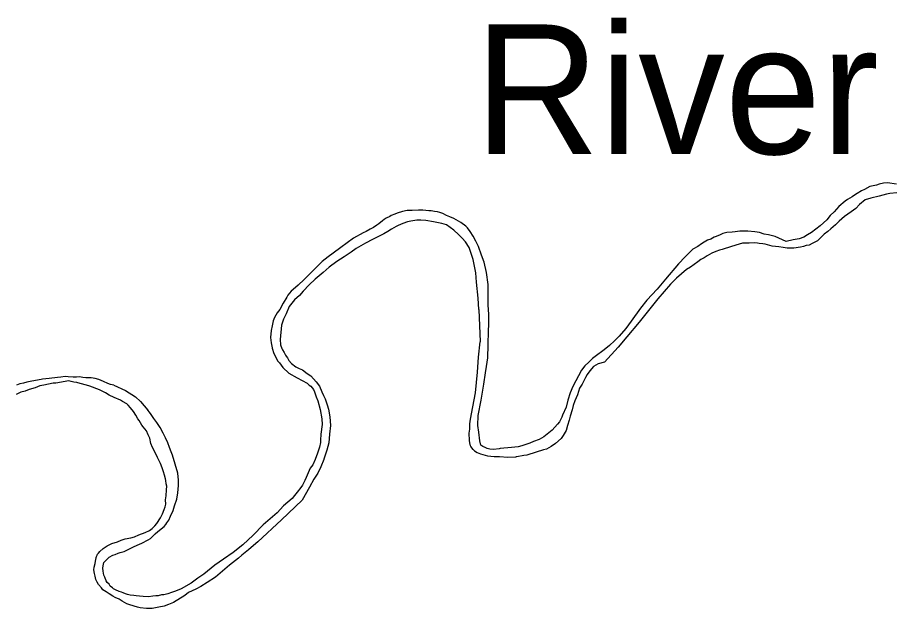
# Model space of a CAD drawing. Extents: x 1374139 to 1377472, y 1168351 to 1170484.
# Drawn here: x 1374573.95 to 1374609.63, y 1169673.98 to 1169698.05 of the extents above; entities that cross this region are included whole.
import ezdxf

# ---------------------------------------------------------------- set-up
doc = ezdxf.new("R2010")
doc.units = 0
doc.layers.add('Default', color=7, linetype='Continuous')

msp = doc.modelspace()

# ---------------------------------------------------------------- linework, layer by layer
at = {"layer": 'Default'}
for points in [[(1374609.754, 1169691.266), (1374609.394, 1169691.317), (1374609.224, 1169691.307), (1374609.055, 1169691.267), (1374608.945, 1169691.227), (1374608.675, 1169691.168), (1374608.455, 1169691.048), (1374608.325, 1169690.988), (1374608.155, 1169690.878), (1374608.045, 1169690.808), (1374607.945, 1169690.749), (1374607.765, 1169690.639), (1374607.665, 1169690.569), (1374607.405, 1169690.349), (1374607.215, 1169690.129), (1374607.055, 1169689.989), (1374606.914, 1169689.809), (1374606.644, 1169689.559), (1374606.294, 1169689.289), (1374606.134, 1169689.2), (1374605.974, 1169689.1), (1374605.794, 1169689.03), (1374605.545, 1169688.99), (1374605.265, 1169688.931), (1374604.816, 1169689.132), (1374604.546, 1169689.193), (1374604.357, 1169689.223), (1374604.177, 1169689.294), (1374603.977, 1169689.324), (1374603.698, 1169689.345), (1374603.508, 1169689.345), (1374603.368, 1169689.345), (1374603.179, 1169689.326), (1374603.059, 1169689.306), (1374602.849, 1169689.296), (1374602.679, 1169689.247), (1374602.569, 1169689.197), (1374602.409, 1169689.127), (1374602.329, 1169689.097), (1374602.189, 1169689.027), (1374602.049, 1169688.987), (1374601.919, 1169688.898), (1374601.809, 1169688.828), (1374601.659, 1169688.728), (1374601.459, 1169688.618), (1374601.309, 1169688.458), (1374601.139, 1169688.308), (1374601.059, 1169688.218), (1374600.959, 1169688.098), (1374600.879, 1169688.018), (1374600.348, 1169687.388), (1374599.998, 1169686.988), (1374599.587, 1169686.538), (1374599.327, 1169686.208), (1374598.947, 1169685.678), (1374598.726, 1169685.378), (1374598.456, 1169685.068), (1374598.266, 1169684.878), (1374598.056, 1169684.688), (1374597.846, 1169684.518), (1374597.485, 1169684.248), (1374597.375, 1169684.158), (1374597.215, 1169684.009), (1374597.055, 1169683.859), (1374596.925, 1169683.689), (1374596.574, 1169683.018), (1374596.464, 1169682.768), (1374596.363, 1169682.468), (1374596.293, 1169682.177), (1374596.152, 1169681.847), (1374596.122, 1169681.777), (1374596.022, 1169681.587), (1374595.942, 1169681.487)], [(1374609.773, 1169690.905), (1374609.483, 1169690.876), (1374609.343, 1169690.856), (1374609.193, 1169690.816), (1374609.044, 1169690.776), (1374608.704, 1169690.687), (1374608.474, 1169690.617), (1374608.254, 1169690.427), (1374608.094, 1169690.277), (1374607.904, 1169690.138), (1374607.634, 1169689.938), (1374607.414, 1169689.758), (1374607.273, 1169689.608), (1374607.073, 1169689.448), (1374606.963, 1169689.338), (1374606.803, 1169689.228), (1374606.543, 1169688.948), (1374606.323, 1169688.849), (1374606.193, 1169688.779), (1374606.073, 1169688.759), (1374605.963, 1169688.719), (1374605.843, 1169688.689), (1374605.574, 1169688.66), (1374605.424, 1169688.66), (1374605.294, 1169688.65), (1374605.144, 1169688.681), (1374604.955, 1169688.711), (1374604.685, 1169688.742), (1374604.406, 1169688.822), (1374604.316, 1169688.833), (1374604.156, 1169688.843), (1374604.086, 1169688.853), (1374603.956, 1169688.873), (1374603.757, 1169688.864), (1374603.487, 1169688.854), (1374603.347, 1169688.814), (1374603.027, 1169688.725), (1374602.648, 1169688.606), (1374602.538, 1169688.576), (1374602.398, 1169688.516), (1374602.238, 1169688.446), (1374602.038, 1169688.346), (1374601.918, 1169688.266), (1374601.788, 1169688.197), (1374601.668, 1169688.097), (1374601.508, 1169687.987), (1374601.358, 1169687.887), (1374601.198, 1169687.787), (1374600.788, 1169687.427), (1374600.548, 1169687.187), (1374600.037, 1169686.587), (1374599.276, 1169685.637), (1374598.775, 1169685.037), (1374598.415, 1169684.627), (1374597.854, 1169684.017), (1374597.605, 1169683.948)], [(1374595.942, 1169681.487), (1374595.731, 1169681.247), (1374595.591, 1169681.127), (1374595.381, 1169680.967), (1374595.191, 1169680.867), (1374594.971, 1169680.778), (1374594.812, 1169680.708), (1374594.492, 1169680.598), (1374594.342, 1169680.568), (1374594.072, 1169680.529), (1374593.613, 1169680.49), (1374593.573, 1169680.48), (1374593.343, 1169680.46), (1374593.183, 1169680.461), (1374593.073, 1169680.491), (1374592.994, 1169680.531), (1374592.904, 1169680.581), (1374592.824, 1169680.632), (1374592.775, 1169680.802), (1374592.735, 1169681.163), (1374592.696, 1169681.433), (1374592.707, 1169681.834), (1374592.838, 1169682.465), (1374592.939, 1169683.116), (1374593.01, 1169683.576), (1374593.051, 1169683.837), (1374593.101, 1169684.187), (1374593.123, 1169684.718), (1374593.134, 1169685.289), (1374593.144, 1169685.539), (1374593.145, 1169685.95), (1374593.126, 1169686.351), (1374593.117, 1169686.651), (1374593.118, 1169687.172), (1374593.049, 1169687.663), (1374592.95, 1169688.084), (1374592.851, 1169688.375), (1374592.722, 1169688.716), (1374592.612, 1169688.946), (1374592.513, 1169689.147), (1374592.393, 1169689.338), (1374592.274, 1169689.488), (1374592.204, 1169689.548), (1374592.005, 1169689.699), (1374591.915, 1169689.759), (1374591.726, 1169689.87), (1374591.556, 1169689.93), (1374591.426, 1169689.981), (1374591.277, 1169690.061), (1374591.157, 1169690.101), (1374591.057, 1169690.132), (1374590.937, 1169690.152), (1374590.797, 1169690.172), (1374590.698, 1169690.182), (1374590.458, 1169690.203), (1374590.278, 1169690.203), (1374590.019, 1169690.194), (1374589.819, 1169690.184), (1374589.629, 1169690.144), (1374589.419, 1169690.075), (1374589.319, 1169690.045), (1374589.169, 1169689.985), (1374589.109, 1169689.945), (1374588.969, 1169689.875), (1374588.889, 1169689.825), (1374588.809, 1169689.765), (1374588.669, 1169689.646), (1374588.589, 1169689.596), (1374588.449, 1169689.496), (1374588.319, 1169689.426), (1374588.149, 1169689.336), (1374588.029, 1169689.276), (1374587.629, 1169689.067), (1374587.119, 1169688.687), (1374586.799, 1169688.457), (1374586.599, 1169688.297), (1374586.359, 1169688.108), (1374585.869, 1169687.628), (1374585.619, 1169687.378), (1374585.378, 1169687.148), (1374585.268, 1169687.048), (1374585.098, 1169686.898), (1374584.958, 1169686.738), (1374584.918, 1169686.658), (1374584.768, 1169686.418), (1374584.627, 1169686.158), (1374584.527, 1169686.018), (1374584.417, 1169685.828), (1374584.36, 1169685.69)], [(1374592.741, 1169686.153), (1374592.717, 1169686.622), (1374592.639, 1169687.263), (1374592.619, 1169687.644), (1374592.511, 1169688.195), (1374592.431, 1169688.436), (1374592.352, 1169688.676), (1374592.193, 1169688.907), (1374592.063, 1169689.058), (1374591.914, 1169689.218), (1374591.724, 1169689.389), (1374591.425, 1169689.6), (1374591.226, 1169689.66), (1374590.886, 1169689.731), (1374590.577, 1169689.782), (1374590.377, 1169689.802), (1374590.217, 1169689.793), (1374589.968, 1169689.753), (1374589.838, 1169689.723), (1374589.638, 1169689.664), (1374589.458, 1169689.574), (1374589.368, 1169689.534), (1374589.178, 1169689.434), (1374589.028, 1169689.334), (1374588.868, 1169689.234), (1374588.408, 1169689.005), (1374588.128, 1169688.865), (1374587.738, 1169688.636), (1374587.538, 1169688.486), (1374587.258, 1169688.296), (1374586.958, 1169688.106), (1374586.638, 1169687.887), (1374586.398, 1169687.657), (1374586.078, 1169687.387), (1374585.828, 1169687.167), (1374585.578, 1169686.907), (1374585.427, 1169686.727), (1374585.227, 1169686.547), (1374585.007, 1169686.277), (1374584.887, 1169685.977), (1374584.786, 1169685.767), (1374584.696, 1169685.516), (1374584.645, 1169684.936), (1374584.654, 1169684.715), (1374584.714, 1169684.565), (1374584.744, 1169684.515), (1374584.803, 1169684.404), (1374584.863, 1169684.294), (1374584.893, 1169684.254), (1374584.943, 1169684.194)], [(1374592.741, 1169686.153), (1374592.792, 1169684.833)], [(1374584.36, 1169685.69), (1374584.314, 1169685.489), (1374584.276, 1169685.304), (1374584.255, 1169685.011), (1374584.276, 1169684.799), (1374584.318, 1169684.601)], [(1374592.559, 1169680.396), (1374592.534, 1169680.422), (1374592.504, 1169680.452), (1374592.415, 1169680.572), (1374592.405, 1169680.602), (1374592.375, 1169680.723), (1374592.365, 1169680.823), (1374592.346, 1169681.123), (1374592.376, 1169681.284), (1374592.367, 1169681.484), (1374592.387, 1169681.614), (1374592.447, 1169681.905), (1374592.599, 1169682.766), (1374592.681, 1169683.597), (1374592.732, 1169684.218), (1374592.792, 1169684.833)], [(1374584.318, 1169684.601), (1374584.324, 1169684.576), (1374584.394, 1169684.365), (1374584.463, 1169684.215), (1374584.543, 1169684.064), (1374584.623, 1169683.984), (1374584.753, 1169683.8)], [(1374584.943, 1169684.194), (1374584.972, 1169684.134), (1374585.002, 1169684.083), (1374585.102, 1169683.963), (1374585.281, 1169683.822), (1374585.421, 1169683.752), (1374585.551, 1169683.692), (1374585.74, 1169683.551), (1374585.89, 1169683.45), (1374586.119, 1169683.21), (1374586.248, 1169683.029), (1374586.348, 1169682.808), (1374586.407, 1169682.658), (1374586.477, 1169682.518), (1374586.556, 1169682.277), (1374586.619, 1169682.095)], [(1374584.753, 1169683.8), (1374585.004, 1169683.567), (1374585.34, 1169683.377), (1374585.749, 1169683.151)], [(1374597.605, 1169683.948), (1374597.415, 1169683.828), (1374597.255, 1169683.658), (1374597.154, 1169683.508), (1374597.084, 1169683.388), (1374596.944, 1169683.118), (1374596.844, 1169682.947), (1374596.763, 1169682.687), (1374596.653, 1169682.437), (1374596.582, 1169682.247), (1374596.542, 1169682.067), (1374596.462, 1169681.806), (1374596.421, 1169681.646), (1374596.351, 1169681.436), (1374596.291, 1169681.226), (1374596.17, 1169681.026), (1374596.09, 1169680.905), (1374595.86, 1169680.696), (1374595.68, 1169680.576), (1374595.49, 1169680.466), (1374595.37, 1169680.446), (1374595.07, 1169680.347), (1374594.691, 1169680.227), (1374594.571, 1169680.207), (1374594.291, 1169680.158), (1374594.246, 1169680.149)], [(1374577.865, 1169683.071), (1374577.74, 1169683.106), (1374577.621, 1169683.147), (1374577.451, 1169683.217), (1374577.261, 1169683.308), (1374577.112, 1169683.348), (1374576.952, 1169683.368), (1374576.732, 1169683.379), (1374576.612, 1169683.389), (1374576.533, 1169683.399), (1374576.463, 1169683.409), (1374576.343, 1169683.4), (1374576.213, 1169683.4), (1374576.003, 1169683.41), (1374575.893, 1169683.421), (1374575.714, 1169683.401), (1374575.574, 1169683.381), (1374575.234, 1169683.342), (1374575.094, 1169683.332), (1374574.965, 1169683.312), (1374574.905, 1169683.302), (1374574.825, 1169683.293), (1374574.605, 1169683.253), (1374574.535, 1169683.233), (1374574.395, 1169683.213), (1374574.325, 1169683.193), (1374574.195, 1169683.154), (1374574.045, 1169683.124), (1374573.905, 1169683.074)], [(1374579.998, 1169679.055), (1374579.989, 1169679.185), (1374579.979, 1169679.265), (1374579.939, 1169679.406), (1374579.89, 1169679.546), (1374579.84, 1169679.706), (1374579.771, 1169679.887), (1374579.651, 1169680.127), (1374579.572, 1169680.298), (1374579.442, 1169680.538), (1374579.383, 1169680.699), (1374579.333, 1169680.909), (1374579.264, 1169681.05), (1374579.194, 1169681.21), (1374579.065, 1169681.371), (1374579.005, 1169681.451), (1374578.906, 1169681.641), (1374578.846, 1169681.702), (1374578.766, 1169681.852), (1374578.667, 1169682.003), (1374578.547, 1169682.153), (1374578.457, 1169682.263), (1374578.398, 1169682.314), (1374578.228, 1169682.414), (1374578.138, 1169682.464), (1374577.889, 1169682.575), (1374577.679, 1169682.666), (1374577.53, 1169682.766), (1374577.4, 1169682.827), (1374577.29, 1169682.887), (1374577.181, 1169682.927), (1374577.001, 1169682.988), (1374576.891, 1169683.028), (1374576.762, 1169683.068), (1374576.492, 1169683.139), (1374576.362, 1169683.189), (1374576.243, 1169683.2), (1374576.133, 1169683.23), (1374576.033, 1169683.25), (1374575.503, 1169683.161), (1374575.394, 1169683.151), (1374575.024, 1169683.072), (1374574.854, 1169683.042), (1374574.664, 1169682.962), (1374574.424, 1169682.893), (1374574.254, 1169682.833), (1374574.075, 1169682.783), (1374573.885, 1169682.693)], [(1374577.865, 1169683.071), (1374578.343, 1169682.862), (1374578.756, 1169682.601), (1374578.962, 1169682.406), (1374579.254, 1169682.059)], [(1374585.749, 1169683.151), (1374585.769, 1169683.13), (1374585.829, 1169683.08), (1374585.889, 1169683.03), (1374585.998, 1169682.899), (1374586.048, 1169682.799), (1374586.118, 1169682.599), (1374586.177, 1169682.438)], [(1374586.177, 1169682.438), (1374586.271, 1169682.077), (1374586.347, 1169681.708), (1374586.353, 1169681.475), (1374586.304, 1169681.073), (1374586.284, 1169680.839)], [(1374580.498, 1169678.984), (1374580.498, 1169679.204), (1374580.479, 1169679.485), (1374580.261, 1169680.226), (1374580.211, 1169680.357), (1374580.131, 1169680.537), (1374580.072, 1169680.728), (1374579.973, 1169680.928), (1374579.873, 1169681.119), (1374579.764, 1169681.349), (1374579.624, 1169681.55), (1374579.495, 1169681.72), (1374579.385, 1169681.881), (1374579.316, 1169681.971), (1374579.254, 1169682.059)], [(1374586.619, 1169682.095), (1374586.673, 1169681.789), (1374586.695, 1169681.431), (1374586.662, 1169681.084), (1374586.624, 1169680.731), (1374586.548, 1169680.432), (1374586.426, 1169680.058)], [(1374586.284, 1169680.839), (1374586.283, 1169680.745), (1374586.253, 1169680.555), (1374586.173, 1169680.304), (1374586.072, 1169680.044), (1374585.972, 1169679.834), (1374585.872, 1169679.694), (1374585.711, 1169679.314), (1374585.651, 1169679.184), (1374585.561, 1169679.003), (1374585.491, 1169678.903), (1374585.34, 1169678.713), (1374585.23, 1169678.583), (1374585.13, 1169678.463), (1374584.78, 1169678.154), (1374584.52, 1169677.874), (1374583.949, 1169677.384), (1374583.549, 1169676.964), (1374583.119, 1169676.564), (1374582.729, 1169676.264), (1374582.339, 1169675.985), (1374581.989, 1169675.735), (1374581.538, 1169675.375), (1374581.298, 1169675.206), (1374581.018, 1169675.006), (1374580.618, 1169674.776), (1374580.379, 1169674.676), (1374580.219, 1169674.627), (1374580.069, 1169674.577), (1374579.909, 1169674.537), (1374579.809, 1169674.537), (1374579.679, 1169674.498), (1374579.579, 1169674.488), (1374579.459, 1169674.478), (1374579.28, 1169674.448), (1374579.06, 1169674.459), (1374578.91, 1169674.479), (1374578.78, 1169674.499), (1374578.69, 1169674.51), (1374578.531, 1169674.52), (1374578.421, 1169674.55), (1374578.351, 1169674.57), (1374578.251, 1169674.611), (1374578.181, 1169674.641), (1374578.092, 1169674.671), (1374577.942, 1169674.731), (1374577.862, 1169674.772), (1374577.812, 1169674.812), (1374577.723, 1169674.882), (1374577.673, 1169674.962), (1374577.603, 1169675.033), (1374577.563, 1169675.103), (1374577.504, 1169675.253), (1374577.464, 1169675.333), (1374577.434, 1169675.494), (1374577.425, 1169675.624), (1374577.435, 1169675.714), (1374577.465, 1169675.844), (1374577.565, 1169675.964), (1374577.685, 1169676.064), (1374577.825, 1169676.144), (1374577.925, 1169676.174), (1374578.045, 1169676.224), (1374578.125, 1169676.254), (1374578.285, 1169676.304), (1374578.375, 1169676.343), (1374578.485, 1169676.393), (1374578.665, 1169676.483), (1374578.815, 1169676.553), (1374579.015, 1169676.643), (1374579.275, 1169676.772), (1374579.365, 1169676.832), (1374579.555, 1169677.012), (1374579.665, 1169677.112), (1374579.915, 1169677.322), (1374579.985, 1169677.402), (1374580.035, 1169677.462), (1374580.105, 1169677.572), (1374580.185, 1169677.732), (1374580.286, 1169677.962), (1374580.336, 1169678.163), (1374580.437, 1169678.433), (1374580.477, 1169678.693), (1374580.498, 1169678.984)], [(1374586.426, 1169680.058), (1374586.422, 1169680.044), (1374586.301, 1169679.743), (1374586.181, 1169679.493), (1374586.011, 1169679.243), (1374585.84, 1169678.913), (1374585.539, 1169678.392), (1374584.699, 1169677.583), (1374583.738, 1169676.693), (1374583.468, 1169676.463), (1374583.358, 1169676.363), (1374583.078, 1169676.154), (1374582.948, 1169676.024), (1374582.578, 1169675.744), (1374582.008, 1169675.254), (1374581.668, 1169675.034), (1374581.418, 1169674.875), (1374581.208, 1169674.765), (1374580.918, 1169674.625), (1374580.758, 1169674.505), (1374580.298, 1169674.226), (1374580.098, 1169674.146), (1374579.918, 1169674.076), (1374579.698, 1169674.027), (1374579.438, 1169673.977), (1374579.199, 1169673.978), (1374578.939, 1169674.008), (1374578.829, 1169674.028), (1374578.52, 1169674.119), (1374578.4, 1169674.17), (1374578.211, 1169674.27), (1374578.081, 1169674.351), (1374577.921, 1169674.431), (1374577.832, 1169674.481), (1374577.682, 1169674.572), (1374577.552, 1169674.652), (1374577.423, 1169674.743), (1374577.363, 1169674.823), (1374577.243, 1169674.953), (1374577.194, 1169675.054), (1374577.134, 1169675.154), (1374577.104, 1169675.294), (1374577.085, 1169675.404), (1374577.055, 1169675.555), (1374577.065, 1169675.655), (1374577.105, 1169675.815), (1374577.126, 1169675.905), (1374577.146, 1169676.035), (1374577.146, 1169676.055), (1374577.166, 1169676.095), (1374577.186, 1169676.155), (1374577.206, 1169676.185), (1374577.246, 1169676.235), (1374577.306, 1169676.305), (1374577.436, 1169676.425), (1374577.596, 1169676.535), (1374577.686, 1169676.565), (1374577.786, 1169676.625), (1374578.016, 1169676.695), (1374578.166, 1169676.755), (1374578.326, 1169676.814), (1374578.556, 1169676.854), (1374578.716, 1169676.894), (1374578.886, 1169676.983), (1374579.145, 1169677.073), (1374579.325, 1169677.153), (1374579.425, 1169677.233), (1374579.545, 1169677.343), (1374579.615, 1169677.433), (1374579.766, 1169677.673), (1374579.846, 1169677.833), (1374579.926, 1169678.013), (1374579.966, 1169678.113), (1374579.987, 1169678.233), (1374579.977, 1169678.404), (1374580.007, 1169678.564), (1374580.018, 1169678.814), (1374580.028, 1169678.955), (1374579.998, 1169679.055)], [(1374592.559, 1169680.396), (1374592.667, 1169680.33), (1374592.806, 1169680.271), (1374593.093, 1169680.197), (1374593.365, 1169680.168), (1374593.587, 1169680.162), (1374593.919, 1169680.14), (1374594.246, 1169680.149)]]:
    msp.add_lwpolyline(points, dxfattribs=at)

# ---------------------------------------------------------------- texts
msp.add_text('River', height=5.28, dxfattribs=at).set_placement((1374592.562, 1169692.489))

doc.saveas('drawing.dxf')
